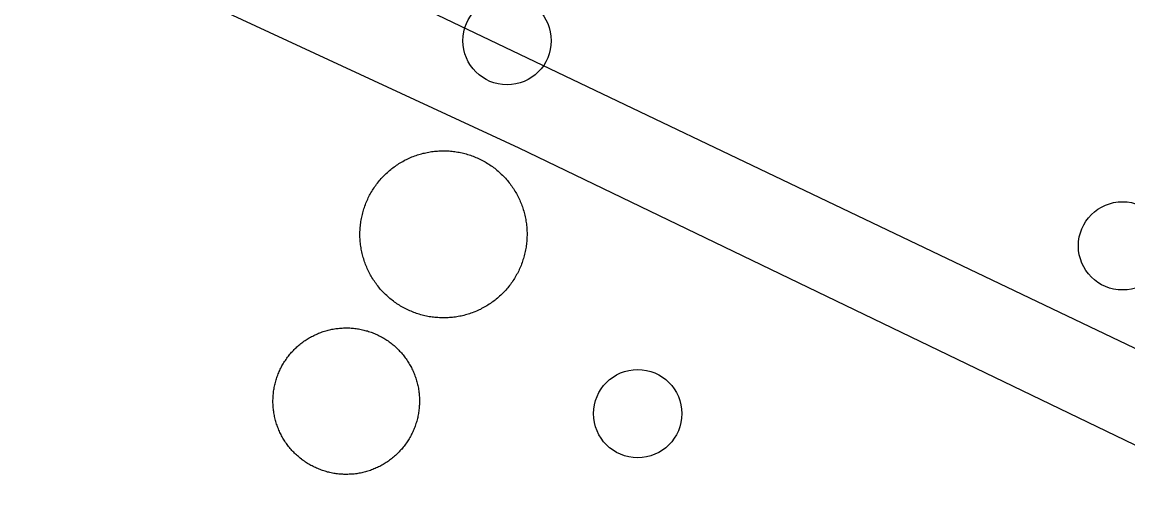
# Model space of a CAD drawing. Extents: x 3683613 to 3738215, y 469626 to 495384.
# Drawn here: x 3700008.3 to 3700142.6, y 478500.3 to 478557 of the extents above; entities that cross this region are included whole.
import ezdxf

# ---------------------------------------------------------------- set-up
doc = ezdxf.new("R2010")
doc.units = 0
doc.layers.add('V-DOMW-TANK', color=7, linetype='Continuous')
doc.layers.add('V-UTIL-LINE', color=7, linetype='Continuous')

msp = doc.modelspace()

# ---------------------------------------------------------------- linework, layer by layer
at = {"layer": 'V-DOMW-TANK'}
for points in [[(3700053.35, 478539.31), (3700053.5, 478539.41), (3700053.64, 478539.52), (3700053.78, 478539.62), (3700053.94, 478539.72), (3700054.08, 478539.81), (3700054.23, 478539.9), (3700054.38, 478539.99), (3700054.54, 478540.08), (3700054.69, 478540.17), (3700054.85, 478540.25), (3700055.01, 478540.33), (3700055.17, 478540.4), (3700055.33, 478540.48), (3700055.49, 478540.55), (3700055.66, 478540.62), (3700055.82, 478540.68), (3700055.99, 478540.74), (3700056.15, 478540.8), (3700056.32, 478540.86), (3700056.49, 478540.92), (3700056.66, 478540.97), (3700056.83, 478541.01), (3700057, 478541.06), (3700057.17, 478541.1), (3700057.35, 478541.14), (3700057.52, 478541.18), (3700057.69, 478541.21), (3700057.87, 478541.24), (3700058.04, 478541.27), (3700058.22, 478541.29), (3700058.39, 478541.31), (3700058.57, 478541.33), (3700058.75, 478541.34), (3700058.92, 478541.35), (3700059.1, 478541.36), (3700059.28, 478541.37), (3700059.46, 478541.37), (3700059.63, 478541.37), (3700059.81, 478541.36), (3700059.98, 478541.36), (3700060.16, 478541.35), (3700060.34, 478541.33), (3700060.52, 478541.32), (3700060.69, 478541.3), (3700060.87, 478541.27), (3700061.04, 478541.25), (3700061.22, 478541.22), (3700061.39, 478541.19), (3700061.56, 478541.15), (3700061.74, 478541.11), (3700061.91, 478541.07), (3700062.08, 478541.03), (3700062.25, 478540.98), (3700062.42, 478540.93), (3700062.59, 478540.88), (3700062.76, 478540.83), (3700062.93, 478540.77), (3700063.09, 478540.71), (3700063.26, 478540.64), (3700063.42, 478540.57)], [(3700063.42, 478540.57), (3700063.58, 478540.5), (3700063.74, 478540.43), (3700063.91, 478540.35), (3700064.06, 478540.28), (3700064.22, 478540.2), (3700064.38, 478540.11), (3700064.53, 478540.02), (3700064.68, 478539.93), (3700064.83, 478539.84), (3700064.98, 478539.75), (3700065.13, 478539.65), (3700065.28, 478539.55), (3700065.43, 478539.45), (3700065.57, 478539.35), (3700065.71, 478539.24), (3700065.85, 478539.13), (3700065.98, 478539.01), (3700066.12, 478538.9), (3700066.25, 478538.78), (3700066.38, 478538.66), (3700066.51, 478538.54), (3700066.64, 478538.42), (3700066.76, 478538.29), (3700066.89, 478538.16), (3700067, 478538.03), (3700067.12, 478537.9), (3700067.24, 478537.77), (3700067.35, 478537.63), (3700067.46, 478537.49), (3700067.57, 478537.35), (3700067.68, 478537.21), (3700067.78, 478537.07), (3700067.88, 478536.92), (3700067.98, 478536.77), (3700068.07, 478536.62), (3700068.17, 478536.47), (3700068.26, 478536.32), (3700068.35, 478536.17), (3700068.43, 478536.01), (3700068.51, 478535.85), (3700068.59, 478535.7), (3700068.67, 478535.54), (3700068.74, 478535.38), (3700068.81, 478535.21), (3700068.88, 478535.05), (3700068.95, 478534.89), (3700069.01, 478534.72), (3700069.07, 478534.55), (3700069.13, 478534.39), (3700069.18, 478534.22), (3700069.23, 478534.05), (3700069.28, 478533.88), (3700069.32, 478533.71), (3700069.37, 478533.53), (3700069.4, 478533.36), (3700069.44, 478533.19), (3700069.47, 478533.01), (3700069.5, 478532.84), (3700069.53, 478532.66), (3700069.55, 478532.49), (3700069.57, 478532.31), (3700069.59, 478532.14), (3700069.6, 478531.96), (3700069.62, 478531.78), (3700069.62, 478531.6), (3700069.63, 478531.43), (3700069.63, 478531.25), (3700069.63, 478531.08), (3700069.62, 478530.9), (3700069.62, 478530.72), (3700069.61, 478530.54), (3700069.6, 478530.37), (3700069.58, 478530.19), (3700069.56, 478530.01), (3700069.54, 478529.84), (3700069.51, 478529.66), (3700069.48, 478529.49), (3700069.45, 478529.32), (3700069.42, 478529.14), (3700069.38, 478528.97), (3700069.34, 478528.8), (3700069.29, 478528.62), (3700069.25, 478528.45), (3700069.2, 478528.28), (3700069.14, 478528.11), (3700069.09, 478527.95), (3700069.03, 478527.78), (3700068.97, 478527.61), (3700068.9, 478527.45), (3700068.84, 478527.28), (3700068.77, 478527.12), (3700068.69, 478526.96), (3700068.62, 478526.8), (3700068.54, 478526.64), (3700068.46, 478526.48), (3700068.37, 478526.33), (3700068.29, 478526.17), (3700068.2, 478526.02), (3700068.11, 478525.87), (3700068.01, 478525.72)], [(3700052.59, 478523.78), (3700052.46, 478523.9), (3700052.33, 478524.03), (3700052.21, 478524.15), (3700052.08, 478524.28), (3700051.96, 478524.41), (3700051.85, 478524.54), (3700051.73, 478524.67), (3700051.62, 478524.81), (3700051.51, 478524.95), (3700051.4, 478525.09), (3700051.29, 478525.23), (3700051.19, 478525.38), (3700051.09, 478525.52), (3700050.99, 478525.67), (3700050.9, 478525.82), (3700050.8, 478525.97), (3700050.71, 478526.12), (3700050.63, 478526.27), (3700050.54, 478526.43), (3700050.46, 478526.59), (3700050.38, 478526.75), (3700050.3, 478526.91), (3700050.23, 478527.07), (3700050.16, 478527.23), (3700050.08, 478527.39), (3700050.02, 478527.56), (3700049.96, 478527.72), (3700049.9, 478527.89), (3700049.84, 478528.06), (3700049.79, 478528.23), (3700049.74, 478528.39), (3700049.69, 478528.57), (3700049.65, 478528.74), (3700049.6, 478528.91), (3700049.56, 478529.08), (3700049.53, 478529.25), (3700049.5, 478529.43), (3700049.47, 478529.6), (3700049.44, 478529.78), (3700049.42, 478529.96), (3700049.4, 478530.13), (3700049.38, 478530.31), (3700049.36, 478530.48), (3700049.35, 478530.66), (3700049.34, 478530.84), (3700049.34, 478531.01), (3700049.34, 478531.19), (3700049.34, 478531.37), (3700049.34, 478531.54), (3700049.35, 478531.72), (3700049.36, 478531.9), (3700049.37, 478532.07), (3700049.39, 478532.25), (3700049.41, 478532.43), (3700049.43, 478532.6), (3700049.46, 478532.78), (3700049.49, 478532.95), (3700049.52, 478533.13), (3700049.55, 478533.3), (3700049.59, 478533.47), (3700049.63, 478533.65), (3700049.68, 478533.82), (3700049.72, 478533.99), (3700049.77, 478534.16), (3700049.83, 478534.33), (3700049.88, 478534.49), (3700049.94, 478534.66), (3700050, 478534.83), (3700050.06, 478534.99), (3700050.13, 478535.16), (3700050.2, 478535.32), (3700050.28, 478535.48), (3700050.35, 478535.64), (3700050.43, 478535.8), (3700050.51, 478535.96), (3700050.59, 478536.11), (3700050.68, 478536.27), (3700050.77, 478536.42), (3700050.86, 478536.57), (3700050.96, 478536.72), (3700051.06, 478536.87), (3700051.15, 478537.02), (3700051.26, 478537.16), (3700051.36, 478537.3), (3700051.47, 478537.44), (3700051.58, 478537.59), (3700051.69, 478537.72), (3700051.81, 478537.86), (3700051.92, 478537.99), (3700052.04, 478538.12), (3700052.16, 478538.25), (3700052.29, 478538.37), (3700052.41, 478538.5), (3700052.54, 478538.62), (3700052.67, 478538.74), (3700052.81, 478538.86), (3700052.94, 478538.97), (3700053.08, 478539.09), (3700053.21, 478539.2), (3700053.35, 478539.31)], [(3700068.01, 478525.72), (3700067.91, 478525.57), (3700067.81, 478525.43), (3700067.71, 478525.28), (3700067.61, 478525.14), (3700067.5, 478525), (3700067.39, 478524.86), (3700067.28, 478524.72), (3700067.16, 478524.59), (3700067.04, 478524.45), (3700066.93, 478524.32), (3700066.81, 478524.2), (3700066.68, 478524.07), (3700066.56, 478523.94), (3700066.43, 478523.82), (3700066.3, 478523.7), (3700066.16, 478523.58), (3700066.03, 478523.47), (3700065.89, 478523.35), (3700065.75, 478523.24), (3700065.62, 478523.14), (3700065.48, 478523.03), (3700065.33, 478522.93), (3700065.18, 478522.83), (3700065.04, 478522.73), (3700064.89, 478522.63), (3700064.74, 478522.54), (3700064.58, 478522.45), (3700064.43, 478522.36), (3700064.27, 478522.28), (3700064.12, 478522.2), (3700063.96, 478522.11), (3700063.8, 478522.04), (3700063.64, 478521.96), (3700063.48, 478521.89), (3700063.31, 478521.82), (3700063.15, 478521.76), (3700062.98, 478521.7), (3700062.82, 478521.64), (3700062.65, 478521.58), (3700062.48, 478521.53), (3700062.31, 478521.48), (3700062.14, 478521.43), (3700061.97, 478521.38), (3700061.8, 478521.34), (3700061.62, 478521.3), (3700061.45, 478521.27), (3700061.28, 478521.23), (3700061.1, 478521.2), (3700060.93, 478521.18), (3700060.75, 478521.15), (3700060.58, 478521.13), (3700060.4, 478521.12), (3700060.22, 478521.1), (3700060.04, 478521.09), (3700059.87, 478521.08), (3700059.69, 478521.08), (3700059.51, 478521.08), (3700059.34, 478521.08), (3700059.16, 478521.08), (3700058.98, 478521.09), (3700058.81, 478521.1), (3700058.63, 478521.11), (3700058.45, 478521.13), (3700058.28, 478521.15), (3700058.1, 478521.17), (3700057.93, 478521.2), (3700057.75, 478521.22), (3700057.58, 478521.26), (3700057.41, 478521.29), (3700057.23, 478521.33), (3700057.06, 478521.37), (3700056.89, 478521.41), (3700056.72, 478521.46), (3700056.55, 478521.51), (3700056.38, 478521.56), (3700056.21, 478521.62), (3700056.04, 478521.68), (3700055.88, 478521.74), (3700055.71, 478521.8), (3700055.55, 478521.87), (3700055.39, 478521.94), (3700055.22, 478522.01), (3700055.06, 478522.09), (3700054.9, 478522.17), (3700054.75, 478522.25), (3700054.59, 478522.33), (3700054.44, 478522.42), (3700054.28, 478522.51), (3700054.13, 478522.6), (3700053.98, 478522.7), (3700053.83, 478522.79), (3700053.69, 478522.89), (3700053.54, 478522.99), (3700053.4, 478523.1), (3700053.26, 478523.21), (3700053.12, 478523.32), (3700052.98, 478523.43), (3700052.85, 478523.54), (3700052.72, 478523.66), (3700052.59, 478523.78)], [(3700042.17, 478517.95), (3700042.29, 478518.05), (3700042.41, 478518.14), (3700042.54, 478518.23), (3700042.67, 478518.32), (3700042.8, 478518.4), (3700042.93, 478518.49), (3700043.06, 478518.57), (3700043.19, 478518.65), (3700043.33, 478518.73), (3700043.46, 478518.8), (3700043.6, 478518.87), (3700043.74, 478518.94), (3700043.88, 478519.01), (3700044.02, 478519.07), (3700044.17, 478519.14), (3700044.31, 478519.2), (3700044.45, 478519.25), (3700044.6, 478519.31), (3700044.74, 478519.36), (3700044.89, 478519.41), (3700045.04, 478519.46), (3700045.19, 478519.5), (3700045.34, 478519.54), (3700045.49, 478519.58), (3700045.64, 478519.62), (3700045.79, 478519.66), (3700045.94, 478519.69), (3700046.09, 478519.72), (3700046.25, 478519.74), (3700046.4, 478519.77), (3700046.56, 478519.79), (3700046.71, 478519.8), (3700046.86, 478519.82), (3700047.02, 478519.83), (3700047.17, 478519.84), (3700047.33, 478519.85), (3700047.48, 478519.85), (3700047.64, 478519.86), (3700047.79, 478519.86), (3700047.95, 478519.85), (3700048.1, 478519.85), (3700048.26, 478519.84), (3700048.41, 478519.83), (3700048.57, 478519.81), (3700048.72, 478519.79), (3700048.88, 478519.77), (3700049.03, 478519.75), (3700049.18, 478519.73), (3700049.34, 478519.7), (3700049.49, 478519.67), (3700049.64, 478519.64), (3700049.79, 478519.6), (3700049.94, 478519.56), (3700050.09, 478519.52), (3700050.24, 478519.48), (3700050.39, 478519.43), (3700050.54, 478519.38), (3700050.69, 478519.33), (3700050.83, 478519.28), (3700050.97, 478519.22)], [(3700050.97, 478519.22), (3700051.12, 478519.16), (3700051.26, 478519.1), (3700051.4, 478519.04), (3700051.54, 478518.97), (3700051.68, 478518.9), (3700051.82, 478518.83), (3700051.96, 478518.76), (3700052.09, 478518.68), (3700052.23, 478518.6), (3700052.36, 478518.52), (3700052.49, 478518.44), (3700052.62, 478518.35), (3700052.75, 478518.27), (3700052.88, 478518.17), (3700053, 478518.08), (3700053.12, 478517.99), (3700053.25, 478517.89), (3700053.37, 478517.79), (3700053.48, 478517.7), (3700053.6, 478517.59), (3700053.72, 478517.49), (3700053.83, 478517.38), (3700053.94, 478517.27), (3700054.05, 478517.16), (3700054.16, 478517.05), (3700054.26, 478516.94), (3700054.37, 478516.82), (3700054.47, 478516.7), (3700054.57, 478516.58), (3700054.66, 478516.46), (3700054.76, 478516.34), (3700054.85, 478516.21), (3700054.94, 478516.09), (3700055.03, 478515.96), (3700055.12, 478515.83), (3700055.2, 478515.7), (3700055.28, 478515.57), (3700055.36, 478515.43), (3700055.44, 478515.3), (3700055.51, 478515.16), (3700055.58, 478515.03), (3700055.65, 478514.89), (3700055.72, 478514.75), (3700055.79, 478514.6), (3700055.85, 478514.46), (3700055.91, 478514.32), (3700055.97, 478514.18), (3700056.02, 478514.03), (3700056.07, 478513.88), (3700056.12, 478513.74), (3700056.17, 478513.59), (3700056.21, 478513.44), (3700056.26, 478513.29), (3700056.3, 478513.14), (3700056.33, 478512.99), (3700056.37, 478512.84), (3700056.4, 478512.69), (3700056.43, 478512.54), (3700056.46, 478512.38), (3700056.48, 478512.23), (3700056.5, 478512.07), (3700056.52, 478511.92), (3700056.53, 478511.76), (3700056.54, 478511.61), (3700056.56, 478511.46), (3700056.56, 478511.3), (3700056.57, 478511.14), (3700056.57, 478510.99), (3700056.57, 478510.83), (3700056.56, 478510.68), (3700056.56, 478510.52), (3700056.55, 478510.37), (3700056.54, 478510.21), (3700056.52, 478510.06), (3700056.51, 478509.91), (3700056.49, 478509.75), (3700056.46, 478509.6), (3700056.44, 478509.44), (3700056.41, 478509.29), (3700056.38, 478509.14), (3700056.35, 478508.99), (3700056.31, 478508.84), (3700056.27, 478508.68), (3700056.23, 478508.54), (3700056.19, 478508.39), (3700056.14, 478508.24), (3700056.09, 478508.09), (3700056.04, 478507.94), (3700055.99, 478507.8), (3700055.93, 478507.65), (3700055.88, 478507.51), (3700055.81, 478507.37), (3700055.75, 478507.23), (3700055.68, 478507.09), (3700055.61, 478506.95), (3700055.54, 478506.81), (3700055.47, 478506.67), (3700055.39, 478506.54), (3700055.31, 478506.4), (3700055.23, 478506.27)], [(3700041.74, 478504.32), (3700041.62, 478504.43), (3700041.51, 478504.53), (3700041.4, 478504.64), (3700041.29, 478504.75), (3700041.19, 478504.86), (3700041.08, 478504.98), (3700040.98, 478505.1), (3700040.87, 478505.21), (3700040.77, 478505.33), (3700040.68, 478505.46), (3700040.58, 478505.58), (3700040.49, 478505.7), (3700040.4, 478505.83), (3700040.31, 478505.95), (3700040.22, 478506.08), (3700040.14, 478506.21), (3700040.06, 478506.35), (3700039.98, 478506.48), (3700039.9, 478506.62), (3700039.83, 478506.75), (3700039.75, 478506.89), (3700039.69, 478507.03), (3700039.62, 478507.17), (3700039.55, 478507.31), (3700039.49, 478507.45), (3700039.43, 478507.6), (3700039.37, 478507.74), (3700039.32, 478507.88), (3700039.27, 478508.03), (3700039.22, 478508.18), (3700039.17, 478508.33), (3700039.12, 478508.47), (3700039.08, 478508.62), (3700039.04, 478508.77), (3700039.01, 478508.92), (3700038.97, 478509.08), (3700038.94, 478509.23), (3700038.91, 478509.38), (3700038.89, 478509.53), (3700038.86, 478509.69), (3700038.84, 478509.84), (3700038.82, 478509.99), (3700038.81, 478510.15), (3700038.79, 478510.3), (3700038.79, 478510.46), (3700038.78, 478510.61), (3700038.77, 478510.77), (3700038.77, 478510.92), (3700038.77, 478511.08), (3700038.78, 478511.24), (3700038.78, 478511.39), (3700038.79, 478511.55), (3700038.8, 478511.7), (3700038.82, 478511.86), (3700038.83, 478512.01), (3700038.85, 478512.16), (3700038.88, 478512.32), (3700038.9, 478512.47), (3700038.93, 478512.62), (3700038.96, 478512.78), (3700039, 478512.93), (3700039.03, 478513.08), (3700039.07, 478513.23), (3700039.11, 478513.38), (3700039.15, 478513.53), (3700039.2, 478513.68), (3700039.25, 478513.83), (3700039.3, 478513.97), (3700039.35, 478514.12), (3700039.41, 478514.26), (3700039.47, 478514.4), (3700039.53, 478514.55), (3700039.59, 478514.69), (3700039.66, 478514.83), (3700039.73, 478514.97), (3700039.8, 478515.11), (3700039.87, 478515.24), (3700039.95, 478515.38), (3700040.03, 478515.51), (3700040.11, 478515.65), (3700040.19, 478515.78), (3700040.28, 478515.91), (3700040.36, 478516.03), (3700040.45, 478516.16), (3700040.54, 478516.29), (3700040.64, 478516.41), (3700040.73, 478516.53), (3700040.83, 478516.65), (3700040.93, 478516.77), (3700041.04, 478516.89), (3700041.14, 478517), (3700041.25, 478517.12), (3700041.35, 478517.23), (3700041.46, 478517.34), (3700041.58, 478517.44), (3700041.69, 478517.55), (3700041.81, 478517.65), (3700041.93, 478517.76), (3700042.04, 478517.85), (3700042.17, 478517.95)], [(3700055.23, 478506.27), (3700055.15, 478506.14), (3700055.07, 478506.01), (3700054.98, 478505.88), (3700054.89, 478505.75), (3700054.8, 478505.63), (3700054.7, 478505.5), (3700054.6, 478505.38), (3700054.51, 478505.26), (3700054.41, 478505.14), (3700054.3, 478505.03), (3700054.2, 478504.91), (3700054.09, 478504.8), (3700053.98, 478504.69), (3700053.88, 478504.58), (3700053.76, 478504.47), (3700053.65, 478504.36), (3700053.53, 478504.26), (3700053.42, 478504.16), (3700053.29, 478504.06), (3700053.17, 478503.96), (3700053.05, 478503.87), (3700052.93, 478503.78), (3700052.8, 478503.68), (3700052.67, 478503.6), (3700052.54, 478503.51), (3700052.41, 478503.43), (3700052.28, 478503.35), (3700052.15, 478503.27), (3700052.01, 478503.19), (3700051.88, 478503.12), (3700051.74, 478503.04), (3700051.6, 478502.97), (3700051.46, 478502.91), (3700051.32, 478502.84), (3700051.18, 478502.78), (3700051.03, 478502.72), (3700050.89, 478502.66), (3700050.75, 478502.61), (3700050.6, 478502.55), (3700050.45, 478502.5), (3700050.3, 478502.45), (3700050.15, 478502.41), (3700050, 478502.37), (3700049.85, 478502.33), (3700049.7, 478502.29), (3700049.55, 478502.26), (3700049.4, 478502.23), (3700049.25, 478502.2), (3700049.09, 478502.17), (3700048.94, 478502.15), (3700048.79, 478502.13), (3700048.63, 478502.11), (3700048.48, 478502.1), (3700048.32, 478502.08), (3700048.17, 478502.07), (3700048.01, 478502.07), (3700047.86, 478502.06), (3700047.7, 478502.06), (3700047.55, 478502.06), (3700047.39, 478502.06), (3700047.24, 478502.07), (3700047.08, 478502.08), (3700046.93, 478502.09), (3700046.77, 478502.1), (3700046.62, 478502.12), (3700046.46, 478502.14), (3700046.31, 478502.16), (3700046.16, 478502.19), (3700046, 478502.22), (3700045.85, 478502.24), (3700045.7, 478502.28), (3700045.55, 478502.32), (3700045.4, 478502.35), (3700045.25, 478502.4), (3700045.1, 478502.44), (3700044.95, 478502.49), (3700044.8, 478502.53), (3700044.66, 478502.58), (3700044.51, 478502.64), (3700044.37, 478502.7), (3700044.22, 478502.76), (3700044.08, 478502.82), (3700043.94, 478502.88), (3700043.8, 478502.95), (3700043.66, 478503.01), (3700043.52, 478503.09), (3700043.38, 478503.16), (3700043.25, 478503.23), (3700043.11, 478503.31), (3700042.98, 478503.39), (3700042.85, 478503.48), (3700042.72, 478503.56), (3700042.59, 478503.65), (3700042.46, 478503.74), (3700042.34, 478503.83), (3700042.22, 478503.92), (3700042.09, 478504.02), (3700041.98, 478504.12), (3700041.86, 478504.22), (3700041.74, 478504.32)]]:
    msp.add_lwpolyline(points, dxfattribs=at)
for centre in [(3700067.21, 478554.74), (3700141.96, 478529.82), (3700083.07, 478509.44)]:
    msp.add_circle(centre, 5.36, dxfattribs=at)
at = {"layer": 'V-UTIL-LINE'}
msp.add_line((3700068.62, 478541.71), (3700279.82, 478439.94), dxfattribs=at)
for points in [[(3700284.49, 478449.98), (3700024.17, 478574.42), (3699883.92, 478643.77)], [(3699837.83, 478531.28), (3699861.03, 478586.56), (3699878.89, 478629.68), (3700068.62, 478541.71)]]:
    msp.add_lwpolyline(points, dxfattribs=at)

doc.saveas('drawing.dxf')
